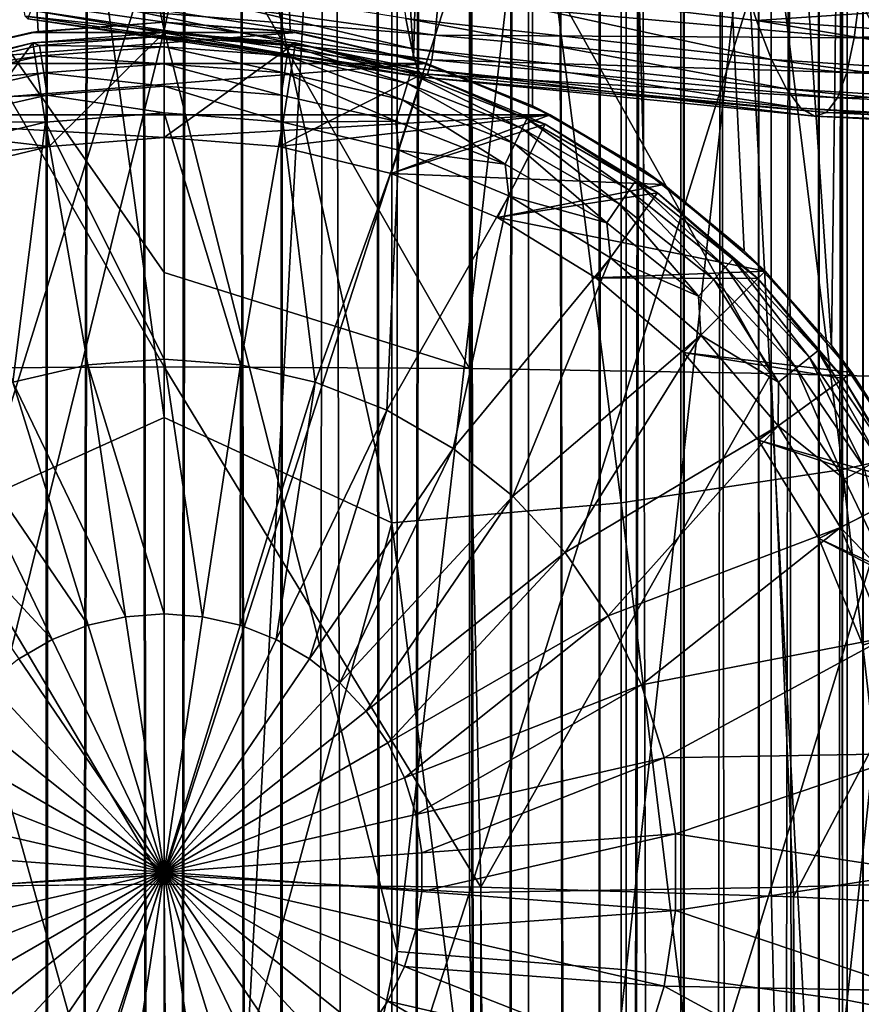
# Model space of a CAD drawing. Header units: metres. Extents: x -44 to 117, y -432 to 89.
# Tile 782 of 1056: x -0.69 to 3.32, y -118.13 to -113.44. Entities that reach past the tile are written whole.
import ezdxf

# ---------------------------------------------------------------- set-up
doc = ezdxf.new("R2010")
doc.units = ezdxf.units.M
doc.layers.add('solid_125568', color=7, linetype='CONTINUOUS')

msp = doc.modelspace()

# ---------------------------------------------------------------- linework, layer by layer
at = {"layer": 'solid_125568'}
for points in [[(2.474857, -15, 447.525116), (2.48031, -205, 447.530579), (2.063026, -205, 447.172638)], [(2.44949, -21, 447.5), (2.474857, -15, 447.525116), (2.063026, -205, 447.172638)], [(2.44949, -21, 452.5), (2.473318, -205, 452.47644), (2.474878, -15, 452.474854)], [(2.474878, -15, 452.474854), (2.473318, -205, 452.47644), (2.83059, -205, 452.058594)], [(2.474857, -15, 447.525116), (2.83155, -15, 447.942749), (2.48031, -205, 447.530579)], [(2.831564, -15, 452.057251), (2.474878, -15, 452.474854), (2.83059, -205, 452.058594)], [(2.83155, -15, 447.942749), (2.836399, -205, 447.949432), (2.48031, -205, 447.530579)], [(2.831564, -15, 452.057251), (2.83059, -205, 452.058594), (3.118023, -205, 451.589935)], [(2.83155, -15, 447.942749), (3.118521, -15, 448.411041), (2.836399, -205, 447.949432)], [(3.118528, -15, 451.588959), (2.831564, -15, 452.057251), (3.118023, -205, 451.589935)], [(3.118521, -15, 448.411041), (3.122506, -205, 448.418884), (2.836399, -205, 447.949432)], [(3.118528, -15, 451.588959), (3.118023, -205, 451.589935), (3.328528, -205, 451.082092)], [(3.118521, -15, 448.411041), (3.328702, -15, 448.918457), (3.122506, -205, 448.418884)], [(3.328704, -15, 451.081543), (3.118528, -15, 451.588959), (3.328528, -205, 451.082092)], [(3.328702, -15, 448.918457), (3.331574, -205, 448.927338), (3.122506, -205, 448.418884)], [(2.090868, -21.306822, 447.193176), (2.44949, -21, 447.5), (2.063026, -205, 447.172638)], [(2.44949, -21, 452.5), (2.090868, -21.30682, 452.806824), (2.473318, -205, 452.47644)], [(1.716967, -21.549931, 446.950073), (2.090868, -21.306822, 447.193176), (2.063026, -205, 447.172638)], [(2.090868, -21.30682, 452.806824), (1.716968, -21.549931, 453.049927), (2.055024, -205, 452.83316)], [(2.090868, -21.30682, 452.806824), (2.055024, -205, 452.83316), (2.473318, -205, 452.47644)], [(1.336233, -21.73488, 446.765106), (1.716967, -21.549931, 446.950073), (1.594842, -205, 446.884491)], [(1.716968, -21.549931, 453.049927), (1.336233, -21.73488, 453.234894), (1.586027, -205, 453.120026)], [(1.716968, -21.549931, 453.049927), (1.586027, -205, 453.120026), (2.055024, -205, 452.83316)], [(1.716967, -21.549931, 446.950073), (2.063026, -205, 447.172638), (1.594842, -205, 446.884491)], [(0.953611, -21.867588, 446.632416), (1.336233, -21.73488, 446.765106), (1.087309, -205, 446.673187)], [(1.336233, -21.73488, 453.234894), (0.953612, -21.867586, 453.367584), (1.077899, -205, 453.329895)], [(1.336233, -21.73488, 453.234894), (1.077899, -205, 453.329895), (1.586027, -205, 453.120026)], [(1.336233, -21.73488, 446.765106), (1.594842, -205, 446.884491), (1.087309, -205, 446.673187)], [(-0.953611, -21.867588, 453.367584), (-1.087309, -205, 453.326813), (-0.55295, -205, 453.456055)], [(-0.953612, -21.867586, 446.632416), (-0.571486, -21.95303, 446.546967), (-1.077899, -205, 446.670105)], [(-0.571478, -21.953032, 453.453033), (-0.953611, -21.867588, 453.367584), (-0.55295, -205, 453.456055)], [(0.953611, -21.867588, 446.632416), (1.087309, -205, 446.673187), (0.55295, -205, 446.543945)], [(0.571478, -21.953032, 446.546967), (0.953611, -21.867588, 446.632416), (0.55295, -205, 446.543945)], [(0.953612, -21.867586, 453.367584), (0.571486, -21.95303, 453.453033), (1.077899, -205, 453.329895)], [(-0.571486, -21.95303, 446.546967), (-0.543176, -205, 446.542419), (-1.077899, -205, 446.670105)], [(-0.571486, -21.95303, 446.546967), (-0.190366, -21.99482, 446.505188), (-0.543176, -205, 446.542419)], [(-0.190361, -21.99482, 453.494812), (-0.571478, -21.953032, 453.453033), (-0.55295, -205, 453.456055)], [(0.190361, -21.99482, 446.505188), (0.571478, -21.953032, 446.546967), (0.55295, -205, 446.543945)], [(0.571486, -21.95303, 453.453033), (0.190366, -21.99482, 453.494812), (0.543176, -205, 453.457581)], [(0.571486, -21.95303, 453.453033), (0.543176, -205, 453.457581), (1.077899, -205, 453.329895)], [(-0.190361, -21.99482, 453.494812), (-0.55295, -205, 453.456055), (-0.004948, -205, 453.5)], [(-0.190366, -21.99482, 446.505188), (0.004948, -205, 446.5), (-0.543176, -205, 446.542419)], [(-0.190366, -21.99482, 446.505188), (0.190361, -21.99482, 446.505188), (0.004948, -205, 446.5)], [(0.190366, -21.99482, 453.494812), (-0.190361, -21.99482, 453.494812), (-0.004948, -205, 453.5)], [(0.190366, -21.99482, 453.494812), (-0.004948, -205, 453.5), (0.543176, -205, 453.457581)], [(0.190361, -21.99482, 446.505188), (0.55295, -205, 446.543945), (0.004948, -205, 446.5)], [(-1.73565, -93.5, 323.597473), (-0.00001, -93.5, 323.5), (-1.735449, -125.699997, 323.597473)], [(0, -113.449997, 354.5), (0.00001, -93.5, 354.5), (-1.735635, -93.5, 354.402527)], [(-0.599663, -113.494644, 354.488403), (0, -113.449997, 354.5), (-1.735635, -93.5, 354.402527)], [(-1.188503, -113.628311, 354.454376), (-0.599663, -113.494644, 354.488403), (-1.735635, -93.5, 354.402527)], [(-0.00001, -93.5, 323.5), (0, -125.699997, 323.5), (-1.735449, -125.699997, 323.597473)], [(-0.00001, -93.5, 323.5), (1.735635, -93.5, 323.597473), (0, -125.699997, 323.5)], [(1.735635, -93.5, 323.597473), (1.735449, -125.699997, 323.597473), (0, -125.699997, 323.5)], [(0.599728, -113.494652, 354.488403), (0.00001, -93.5, 354.5), (0, -113.449997, 354.5)], [(1.188394, -113.628281, 354.454376), (1.73565, -93.5, 354.402527), (0.00001, -93.5, 354.5)], [(0.599728, -113.494652, 354.488403), (1.188394, -113.628281, 354.454376), (0.00001, -93.5, 354.5)], [(1.188394, -113.628281, 354.454376), (1.754914, -113.849968, 354.40033), (1.73565, -93.5, 354.402527)], [(1.735635, -93.5, 323.597473), (3.449075, -125.699997, 323.888611), (1.735449, -125.699997, 323.597473)], [(1.735635, -93.5, 323.597473), (3.449154, -93.5, 323.888641), (3.449075, -125.699997, 323.888611)], [(3.179105, -114.99086, 354.170471), (3.449166, -93.5, 354.111359), (1.73565, -93.5, 354.402527)], [(2.76367, -114.53949, 354.251617), (3.179105, -114.99086, 354.170471), (1.73565, -93.5, 354.402527)], [(2.285391, -114.156425, 354.330597), (2.76367, -114.53949, 354.251617), (1.73565, -93.5, 354.402527)], [(1.754914, -113.849968, 354.40033), (2.285391, -114.156425, 354.330597), (1.73565, -93.5, 354.402527)], [(3.179105, -114.99086, 354.170471), (3.519696, -115.496445, 354.095093), (3.449166, -93.5, 354.111359)], [(0, -113.489517, 935.705505), (0, -104.173119, 931.174133), (-1.085199, -108.275742, 933.162781)], [(1.109473, -108.277153, 933.159973), (0, -104.173119, 931.174133), (0, -113.489517, 935.705505)], [(4.231679, -106.697357, 914.523743), (4.231679, -115.361511, 919.037476), (3.232239, -106.938644, 914.097595)], [(3.232239, -106.938644, 914.097595), (3.232239, -115.581085, 918.599731), (2.177384, -107.113541, 913.788757)], [(4.231679, -115.361511, 919.037476), (3.232239, -115.581085, 918.599731), (3.232239, -106.938644, 914.097595)], [(2.177384, -107.113541, 913.788757), (2.177384, -115.740242, 918.282471), (1.085199, -107.218994, 913.602478)], [(3.232239, -115.581085, 918.599731), (2.177384, -115.740242, 918.282471), (2.177384, -107.113541, 913.788757)], [(0, -115.33358, 917.766846), (-1.109473, -115.834793, 918.093933), (-1.109473, -107.217445, 913.605225)], [(0, -110.91713, 915.518433), (0, -115.33358, 917.766846), (-1.109473, -107.217445, 913.605225)], [(1.085199, -107.218994, 913.602478), (1.085199, -115.836205, 918.091125), (0, -110.91713, 915.518433)], [(2.177384, -115.740242, 918.282471), (1.085199, -115.836205, 918.091125), (1.085199, -107.218994, 913.602478)], [(0, -113.489517, 935.705505), (-1.085199, -108.275742, 933.162781), (-1.085199, -117.876236, 937.569641)], [(1.109473, -108.277153, 933.159973), (0, -113.489517, 935.705505), (1.109473, -117.877502, 937.566772)], [(1.109473, -108.277153, 933.159973), (1.109473, -117.877502, 937.566772), (2.201037, -108.374542, 932.96582)], [(1.109473, -117.877502, 937.566772), (2.201037, -117.965019, 937.367981), (2.201037, -108.374542, 932.96582)], [(2.201037, -108.374542, 932.96582), (2.201037, -117.965019, 937.367981), (3.254865, -108.535057, 932.645813)], [(2.201037, -117.965019, 937.367981), (3.254865, -118.109253, 937.040344), (3.254865, -108.535057, 932.645813)], [(3.254865, -108.535057, 932.645813), (3.254865, -118.109253, 937.040344), (4.252891, -108.75592, 932.205505)], [(3.254865, -118.109253, 937.040344), (4.252891, -118.307716, 936.589478), (4.252891, -108.75592, 932.205505)], [(1.085199, -115.836205, 918.091125), (0, -115.33358, 917.766846), (0, -110.91713, 915.518433)], [(-1.455538, -112.557358, 207.423096), (0, -114.64254, 207.609299), (0, -112.555939, 207.504837)], [(-1.455538, -112.557358, 207.423096), (0, -115.092331, 207.649765), (0, -114.64254, 207.609299)], [(-1.455538, -115.100235, 207.568405), (0, -115.092331, 207.649765), (-1.455538, -112.557358, 207.423096)], [(1.455538, -115.100235, 207.568405), (1.455538, -112.557358, 207.423096), (0, -112.555939, 207.504837)], [(0, -114.64254, 207.609299), (1.455538, -115.100235, 207.568405), (0, -112.555939, 207.504837)], [(2.892772, -115.123833, 207.325348), (2.892772, -112.5616, 207.17894), (1.455538, -112.557358, 207.423096)], [(1.455538, -115.100235, 207.568405), (2.892772, -115.123833, 207.325348), (1.455538, -112.557358, 207.423096)], [(4.293628, -115.162827, 206.92366), (4.293628, -112.568611, 206.775421), (2.892772, -112.5616, 207.17894)], [(2.892772, -115.123833, 207.325348), (4.293628, -115.162827, 206.92366), (2.892772, -112.5616, 207.17894)], [(-1.455538, -117.596954, 181.852814), (0, -112.920227, 181.507294), (0, -117.513252, 181.762634)], [(-1.455538, -117.596954, 181.852814), (-1.455538, -113.006218, 181.590485), (0, -112.920227, 181.507294)], [(0, -117.513252, 181.762634), (0, -112.920227, 181.507294), (1.455538, -113.006218, 181.590485)], [(1.455538, -117.596954, 181.852814), (1.455538, -113.006218, 181.590485), (2.892772, -113.001976, 181.834641)], [(2.892772, -117.573357, 182.095856), (1.455538, -117.596954, 181.852814), (2.892772, -113.001976, 181.834641)], [(2.892772, -117.573357, 182.095856), (2.892772, -113.001976, 181.834641), (4.293628, -112.994965, 182.238159)], [(4.293628, -117.534355, 182.497559), (2.892772, -117.573357, 182.095856), (4.293628, -112.994965, 182.238159)], [(1.455538, -117.596954, 181.852814), (0, -117.513252, 181.762634), (1.455538, -113.006218, 181.590485)], [(-0.619985, -113.297409, 910.542297), (1.179396, -113.576424, 910.721313), (-0.604445, -113.15271, 910.926758)], [(1.179396, -113.576424, 910.721313), (1.151431, -113.432732, 911.105408), (-0.604445, -113.15271, 910.926758)], [(-0.683439, -113.238571, 908.647644), (1.291884, -113.512802, 908.829041), (-0.673622, -113.35527, 908.996155)], [(1.305796, -113.349129, 908.511108), (1.291884, -113.512802, 908.829041), (-0.683439, -113.238571, 908.647644)], [(1.12253, -113.243935, 911.471252), (2.82162, -113.442116, 911.810486), (2.749316, -113.215294, 912.14502)], [(2.82162, -113.442116, 911.810486), (4.373792, -113.337265, 912.635742), (2.749316, -113.215294, 912.14502)], [(2.894222, -113.627769, 911.449097), (2.82162, -113.442116, 911.810486), (1.12253, -113.243935, 911.471252)], [(1.151431, -113.432732, 911.105408), (2.894222, -113.627769, 911.449097), (1.12253, -113.243935, 911.471252)], [(-0.635249, -113.392998, 910.148438), (1.206083, -113.671005, 910.32782), (-0.619985, -113.297409, 910.542297)], [(1.206083, -113.671005, 910.32782), (1.179396, -113.576424, 910.721313), (-0.619985, -113.297409, 910.542297)], [(3.314726, -113.316612, 908.60144), (3.288194, -113.524529, 908.880127), (1.305796, -113.349129, 908.511108)], [(3.314726, -113.316612, 908.60144), (5.275364, -113.392891, 909.159851), (3.288194, -113.524529, 908.880127)], [(-0.673622, -113.35527, 908.996155), (1.274631, -113.630356, 909.176941), (-0.662278, -113.422112, 909.367371)], [(1.291884, -113.512802, 908.829041), (1.274631, -113.630356, 909.176941), (-0.673622, -113.35527, 908.996155)], [(1.305796, -113.349129, 908.511108), (3.288194, -113.524529, 908.880127), (1.291884, -113.512802, 908.829041)], [(2.82162, -113.442116, 911.810486), (4.488462, -113.559013, 912.309753), (4.373792, -113.337265, 912.635742)], [(-0.662278, -113.422112, 909.367371), (1.254262, -113.698128, 909.547607), (-0.649476, -113.435478, 909.753967)], [(1.274631, -113.630356, 909.176941), (1.254262, -113.698128, 909.547607), (-0.662278, -113.422112, 909.367371)], [(-0.649476, -113.435478, 909.753967), (1.231223, -113.712479, 909.933716), (-0.635249, -113.392998, 910.148438)], [(1.231223, -113.712479, 909.933716), (1.206083, -113.671005, 910.32782), (-0.635249, -113.392998, 910.148438)], [(5.275364, -113.392891, 909.159851), (5.233013, -113.603722, 909.435303), (3.288194, -113.524529, 908.880127)], [(1.254262, -113.698128, 909.547607), (1.231223, -113.712479, 909.933716), (-0.649476, -113.435478, 909.753967)], [(0, -113.449997, 351), (-0.599663, -113.494644, 354.488403), (-0.633702, -113.499886, 351)], [(0.633689, -113.499886, 351), (0, -113.449997, 351), (-0.633702, -113.499886, 351)], [(0, -113.449997, 351), (0, -113.449997, 354.5), (-0.599663, -113.494644, 354.488403)], [(0.633689, -113.499886, 351), (0.599728, -113.494652, 354.488403), (0, -113.449997, 354.5)], [(0.633689, -113.499886, 351), (0, -113.449997, 354.5), (0, -113.449997, 351)], [(2.965374, -113.768295, 911.069397), (2.894222, -113.627769, 911.449097), (1.151431, -113.432732, 911.105408)], [(1.179396, -113.576424, 910.721313), (2.965374, -113.768295, 911.069397), (1.151431, -113.432732, 911.105408)], [(4.603936, -113.739441, 911.95697), (4.488462, -113.559013, 912.309753), (2.82162, -113.442116, 911.810486)], [(2.894222, -113.627769, 911.449097), (4.603936, -113.739441, 911.95697), (2.82162, -113.442116, 911.810486)], [(-0.633702, -113.499886, 351), (-1.188503, -113.628311, 354.454376), (-1.251609, -113.648254, 351)], [(0.633689, -113.499886, 351), (-0.633702, -113.499886, 351), (-1.251609, -113.648254, 351)], [(1.251593, -113.648247, 351), (0.633689, -113.499886, 351), (-1.251609, -113.648254, 351)], [(-0.633702, -113.499886, 351), (-0.599663, -113.494644, 354.488403), (-1.188503, -113.628311, 354.454376)], [(0, -123.019501, 939.768555), (0, -113.489517, 935.705505), (-1.085199, -117.876236, 937.569641)], [(-0.625858, -113.549263, 353.5), (0, -113.5, 353.5), (-0.547622, -114.043106, 353)], [(0, -113.5, 393), (0, -113.5, 353.5), (-0.625858, -113.549263, 353.5)], [(-0.625738, -113.549248, 393), (0, -113.5, 393), (-0.625858, -113.549263, 353.5)], [(-0.625738, -113.549248, 393), (0, -113.517113, 393.142273), (0, -113.5, 393)], [(-0.593618, -113.5616, 393.142273), (0, -113.517113, 393.142273), (-0.625738, -113.549248, 393)], [(-0.593618, -113.5616, 393.142273), (0, -113.567749, 393.276947), (0, -113.517113, 393.142273)], [(0, -113.5, 353.5), (0, -114, 353), (-0.547622, -114.043106, 353)], [(1.109473, -117.877502, 937.566772), (0, -113.489517, 935.705505), (0, -123.019501, 939.768555)], [(0.625858, -113.549263, 353.5), (0, -114, 353), (0, -113.5, 353.5)], [(0.625738, -113.549248, 393), (0.625858, -113.549263, 353.5), (0, -113.5, 353.5)], [(0.625738, -113.549248, 393), (0, -113.5, 353.5), (0, -113.5, 393)], [(0.593618, -113.5616, 393.142273), (0.625738, -113.549248, 393), (0, -113.5, 393)], [(0, -113.517113, 393.142273), (0.593618, -113.5616, 393.142273), (0, -113.5, 393)], [(0.586072, -113.611671, 393.276947), (0.593618, -113.5616, 393.142273), (0, -113.517113, 393.142273)], [(0.586072, -113.611671, 393.276947), (0, -113.517113, 393.142273), (0, -113.567749, 393.276947)], [(0.633689, -113.499886, 351), (1.188394, -113.628281, 354.454376), (0.599728, -113.494652, 354.488403)], [(1.251593, -113.648247, 351), (1.188394, -113.628281, 354.454376), (0.633689, -113.499886, 351)], [(1.291884, -113.512802, 908.829041), (3.252527, -113.690361, 909.195618), (1.274631, -113.630356, 909.176941)], [(3.288194, -113.524529, 908.880127), (3.252527, -113.690361, 909.195618), (1.291884, -113.512802, 908.829041)], [(-1.23613, -113.695793, 353.5), (-0.625858, -113.549263, 353.5), (-1.081612, -114.171318, 353)], [(-1.236068, -113.69577, 393), (-0.625858, -113.549263, 353.5), (-1.23613, -113.695793, 353.5)], [(-0.625738, -113.549248, 393), (-0.625858, -113.549263, 353.5), (-1.236068, -113.69577, 393)], [(-1.173976, -113.694061, 393.142273), (-0.625738, -113.549248, 393), (-1.236068, -113.69577, 393)], [(-1.173976, -113.694061, 393.142273), (-0.593618, -113.5616, 393.142273), (-0.625738, -113.549248, 393)], [(-0.586072, -113.611671, 393.276947), (-0.593618, -113.5616, 393.142273), (-1.173976, -113.694061, 393.142273)], [(-0.625858, -113.549263, 353.5), (-0.547622, -114.043106, 353), (-1.081612, -114.171318, 353)], [(-0.586072, -113.611671, 393.276947), (0, -113.567749, 393.276947), (-0.593618, -113.5616, 393.142273)], [(-0.586072, -113.611671, 393.276947), (0, -113.648987, 393.395721), (0, -113.567749, 393.276947)], [(0.625858, -113.549263, 353.5), (0.547622, -114.043106, 353), (0, -114, 353)], [(0, -113.567749, 393.276947), (0, -113.648987, 393.395721), (0.573963, -113.692001, 393.395721)], [(0.586072, -113.611671, 393.276947), (0, -113.567749, 393.276947), (0.573963, -113.692001, 393.395721)], [(0.625858, -113.549263, 353.5), (1.23613, -113.695793, 353.5), (0.547622, -114.043106, 353)], [(1.159052, -113.742447, 393.276947), (0.593618, -113.5616, 393.142273), (0.586072, -113.611671, 393.276947)], [(0.593618, -113.5616, 393.142273), (1.173976, -113.694061, 393.142273), (0.625738, -113.549248, 393)], [(1.159052, -113.742447, 393.276947), (1.173976, -113.694061, 393.142273), (0.593618, -113.5616, 393.142273)], [(0.625738, -113.549248, 393), (1.236068, -113.69577, 393), (0.625858, -113.549263, 353.5)], [(1.173976, -113.694061, 393.142273), (1.236068, -113.69577, 393), (0.625738, -113.549248, 393)], [(1.236068, -113.69577, 393), (1.23613, -113.695793, 353.5), (0.625858, -113.549263, 353.5)], [(3.288194, -113.524529, 908.880127), (5.233013, -113.603722, 909.435303), (3.252527, -113.690361, 909.195618)], [(-0.586072, -113.611671, 393.276947), (-1.173976, -113.694061, 393.142273), (-1.159052, -113.742447, 393.276947)], [(-0.586072, -113.611671, 393.276947), (-1.159052, -113.742447, 393.276947), (-0.573963, -113.692001, 393.395721)], [(-0.586072, -113.611671, 393.276947), (-0.573963, -113.692001, 393.395721), (0, -113.648987, 393.395721)], [(0.586072, -113.611671, 393.276947), (0.573963, -113.692001, 393.395721), (1.135106, -113.820076, 393.395721)], [(1.159052, -113.742447, 393.276947), (0.586072, -113.611671, 393.276947), (1.135106, -113.820076, 393.395721)], [(3.033709, -113.859741, 910.680176), (2.965374, -113.768295, 911.069397), (1.179396, -113.576424, 910.721313)], [(1.206083, -113.671005, 910.32782), (3.033709, -113.859741, 910.680176), (1.179396, -113.576424, 910.721313)], [(5.233013, -113.603722, 909.435303), (5.175999, -113.773064, 909.746399), (3.252527, -113.690361, 909.195618)], [(1.251593, -113.648247, 351), (-1.251609, -113.648254, 351), (-1.838642, -113.891418, 351)], [(1.838621, -113.891403, 351), (1.251593, -113.648247, 351), (-1.838642, -113.891418, 351)], [(-0.573963, -113.692001, 393.395721), (0, -113.756165, 393.491699), (0, -113.648987, 393.395721)], [(0, -113.648987, 393.395721), (0, -113.756165, 393.491699), (0.55799, -113.797981, 393.491699)], [(0.573963, -113.692001, 393.395721), (0, -113.648987, 393.395721), (0.55799, -113.797981, 393.491699)], [(1.251593, -113.648247, 351), (1.754914, -113.849968, 354.40033), (1.188394, -113.628281, 354.454376)], [(1.838621, -113.891403, 351), (1.754914, -113.849968, 354.40033), (1.251593, -113.648247, 351)], [(1.274631, -113.630356, 909.176941), (3.208399, -113.810379, 909.540588), (1.254262, -113.698128, 909.547607)], [(3.252527, -113.690361, 909.195618), (3.208399, -113.810379, 909.540588), (1.274631, -113.630356, 909.176941)], [(4.717463, -113.87468, 911.585754), (4.603936, -113.739441, 911.95697), (2.894222, -113.627769, 911.449097)], [(2.965374, -113.768295, 911.069397), (4.717463, -113.87468, 911.585754), (2.894222, -113.627769, 911.449097)], [(-1.159052, -113.742447, 393.276947), (-1.135106, -113.820076, 393.395721), (-0.573963, -113.692001, 393.395721)], [(-0.573963, -113.692001, 393.395721), (-1.135106, -113.820076, 393.395721), (-0.55799, -113.797981, 393.491699)], [(-0.573963, -113.692001, 393.395721), (-0.55799, -113.797981, 393.491699), (0, -113.756165, 393.491699)], [(1.23613, -113.695793, 353.5), (1.081612, -114.171318, 353), (0.547622, -114.043106, 353)], [(0.573963, -113.692001, 393.395721), (0.55799, -113.797981, 393.491699), (1.103515, -113.922493, 393.491699)], [(1.135106, -113.820076, 393.395721), (0.573963, -113.692001, 393.395721), (1.103515, -113.922493, 393.491699)], [(1.23613, -113.695793, 353.5), (1.815913, -113.935951, 353.5), (1.081612, -114.171318, 353)], [(1.70614, -113.957161, 393.276947), (1.173976, -113.694061, 393.142273), (1.159052, -113.742447, 393.276947)], [(1.173976, -113.694061, 393.142273), (1.728109, -113.911545, 393.142273), (1.236068, -113.69577, 393)], [(1.70614, -113.957161, 393.276947), (1.728109, -113.911545, 393.142273), (1.173976, -113.694061, 393.142273)], [(3.097931, -113.898148, 910.290222), (3.033709, -113.859741, 910.680176), (1.206083, -113.671005, 910.32782)], [(1.231223, -113.712479, 909.933716), (3.097931, -113.898148, 910.290222), (1.206083, -113.671005, 910.32782)], [(1.254262, -113.698128, 909.547607), (3.156548, -113.880867, 909.907898), (1.231223, -113.712479, 909.933716)], [(1.236068, -113.69577, 393), (1.815962, -113.935974, 393), (1.23613, -113.695793, 353.5)], [(1.728109, -113.911545, 393.142273), (1.815962, -113.935974, 393), (1.236068, -113.69577, 393)], [(1.815962, -113.935974, 393), (1.815913, -113.935951, 353.5), (1.23613, -113.695793, 353.5)], [(3.208399, -113.810379, 909.540588), (3.156548, -113.880867, 909.907898), (1.254262, -113.698128, 909.547607)], [(3.252527, -113.690361, 909.195618), (5.175999, -113.773064, 909.746399), (3.208399, -113.810379, 909.540588)], [(1.159052, -113.742447, 393.276947), (1.135106, -113.820076, 393.395721), (1.670891, -114.030357, 393.395721)], [(1.70614, -113.957161, 393.276947), (1.159052, -113.742447, 393.276947), (1.670891, -114.030357, 393.395721)], [(3.156548, -113.880867, 909.907898), (3.097931, -113.898148, 910.290222), (1.231223, -113.712479, 909.933716)], [(-1.135106, -113.820076, 393.395721), (-1.103515, -113.922493, 393.491699), (-0.55799, -113.797981, 393.491699)], [(-0.55799, -113.797981, 393.491699), (-1.103515, -113.922493, 393.491699), (-0.565827, -113.927513, 393.559387)], [(-0.55799, -113.797981, 393.491699), (-0.565827, -113.927513, 393.559387), (0, -113.88298, 393.559387)], [(-0.55799, -113.797981, 393.491699), (0, -113.88298, 393.559387), (0, -113.756165, 393.491699)], [(0, -113.756165, 393.491699), (0, -113.88298, 393.559387), (0.565827, -113.927513, 393.559387)], [(0.55799, -113.797981, 393.491699), (0, -113.756165, 393.491699), (0.565827, -113.927513, 393.559387)], [(1.103515, -113.922493, 393.491699), (0.55799, -113.797981, 393.491699), (0.565827, -113.927513, 393.559387)], [(4.826665, -113.960892, 911.204712), (4.717463, -113.87468, 911.585754), (2.965374, -113.768295, 911.069397)], [(3.033709, -113.859741, 910.680176), (4.826665, -113.960892, 911.204712), (2.965374, -113.768295, 911.069397)], [(5.175999, -113.773064, 909.746399), (5.105501, -113.897118, 910.08606), (3.208399, -113.810379, 909.540588)], [(1.135106, -113.820076, 393.395721), (1.103515, -113.922493, 393.491699), (1.624389, -114.126923, 393.491699)], [(1.670891, -114.030357, 393.395721), (1.135106, -113.820076, 393.395721), (1.624389, -114.126923, 393.491699)], [(3.208399, -113.810379, 909.540588), (5.105501, -113.897118, 910.08606), (3.156548, -113.880867, 909.907898)], [(-0.54753, -114.043091, 351), (-1.838642, -113.891418, 351), (-2.380491, -114.22345, 351)], [(0, -114, 351), (1.838621, -113.891403, 351), (-1.838642, -113.891418, 351)], [(-0.54753, -114.043091, 351), (0, -114, 351), (-1.838642, -113.891418, 351)], [(0, -115.056473, 393.933289), (0, -113.88298, 393.559387), (-0.565827, -113.927513, 393.559387)], [(0.364189, -115.083763, 393.933289), (0.565827, -113.927513, 393.559387), (0, -113.88298, 393.559387)], [(0.364189, -115.083763, 393.933289), (0, -113.88298, 393.559387), (0, -115.056473, 393.933289)], [(0, -114, 351), (0.54753, -114.043091, 351), (1.838621, -113.891403, 351)], [(0.54753, -114.043091, 351), (1.081564, -114.171303, 351), (1.838621, -113.891403, 351)], [(1.081564, -114.171303, 351), (2.380458, -114.223427, 351), (1.838621, -113.891403, 351)], [(1.838621, -113.891403, 351), (2.285391, -114.156425, 354.330597), (1.754914, -113.849968, 354.40033)], [(2.380458, -114.223427, 351), (2.285391, -114.156425, 354.330597), (1.838621, -113.891403, 351)], [(4.929235, -113.994209, 910.822388), (4.826665, -113.960892, 911.204712), (3.033709, -113.859741, 910.680176)], [(3.097931, -113.898148, 910.290222), (4.929235, -113.994209, 910.822388), (3.033709, -113.859741, 910.680176)], [(3.156548, -113.880867, 909.907898), (5.02276, -113.972099, 910.447083), (3.097931, -113.898148, 910.290222)], [(5.105501, -113.897118, 910.08606), (5.02276, -113.972099, 910.447083), (3.156548, -113.880867, 909.907898)], [(-1.103515, -113.922493, 393.491699), (-1.117721, -114.060005, 393.559387), (-0.565827, -113.927513, 393.559387)], [(-0.720242, -115.165031, 393.933289), (-0.565827, -113.927513, 393.559387), (-1.117721, -114.060005, 393.559387)], [(-0.364189, -115.083763, 393.933289), (-0.565827, -113.927513, 393.559387), (-0.720242, -115.165031, 393.933289)], [(0, -115.056473, 393.933289), (-0.565827, -113.927513, 393.559387), (-0.364189, -115.083763, 393.933289)], [(0.720242, -115.165031, 393.933289), (0.565827, -113.927513, 393.559387), (0.364189, -115.083763, 393.933289)], [(1.103515, -113.922493, 393.491699), (0.565827, -113.927513, 393.559387), (1.117721, -114.060005, 393.559387)], [(0.720242, -115.165031, 393.933289), (1.117721, -114.060005, 393.559387), (0.565827, -113.927513, 393.559387)], [(1.815913, -113.935951, 353.5), (1.588917, -114.381454, 353), (1.081612, -114.171318, 353)], [(1.624389, -114.126923, 393.491699), (1.103515, -113.922493, 393.491699), (1.117721, -114.060005, 393.559387)], [(1.815913, -113.935951, 353.5), (2.351062, -114.263878, 353.5), (1.588917, -114.381454, 353)], [(2.215117, -114.251022, 393.276947), (1.728109, -113.911545, 393.142273), (1.70614, -113.957161, 393.276947)], [(1.728109, -113.911545, 393.142273), (2.243639, -114.209183, 393.142273), (1.815962, -113.935974, 393)], [(2.215117, -114.251022, 393.276947), (2.243639, -114.209183, 393.142273), (1.728109, -113.911545, 393.142273)], [(1.815962, -113.935974, 393), (2.351062, -114.263878, 353.5), (1.815913, -113.935951, 353.5)], [(1.815962, -113.935974, 393), (2.351141, -114.263931, 393), (2.351062, -114.263878, 353.5)], [(2.243639, -114.209183, 393.142273), (2.351141, -114.263931, 393), (1.815962, -113.935974, 393)], [(5.02276, -113.972099, 910.447083), (4.929235, -113.994209, 910.822388), (3.097931, -113.898148, 910.290222)], [(1.70614, -113.957161, 393.276947), (1.670891, -114.030357, 393.395721), (2.169352, -114.318146, 393.395721)], [(2.215117, -114.251022, 393.276947), (1.70614, -113.957161, 393.276947), (2.169352, -114.318146, 393.395721)], [(0, -114, 353), (-0.54753, -114.043091, 351), (-0.547622, -114.043106, 353)], [(0, -114, 353), (0, -114, 351), (-0.54753, -114.043091, 351)], [(0.547622, -114.043106, 353), (0.54753, -114.043091, 351), (0, -114, 351)], [(0.547622, -114.043106, 353), (0, -114, 351), (0, -114, 353)], [(1.670891, -114.030357, 393.395721), (1.624389, -114.126923, 393.491699), (2.108978, -114.4067, 393.491699)], [(2.169352, -114.318146, 393.395721), (1.670891, -114.030357, 393.395721), (2.108978, -114.4067, 393.491699)], [(-1.081564, -114.171303, 351), (-0.54753, -114.043091, 351), (-2.380491, -114.22345, 351)], [(-0.547622, -114.043106, 353), (-1.081564, -114.171303, 351), (-1.081612, -114.171318, 353)], [(-0.547622, -114.043106, 353), (-0.54753, -114.043091, 351), (-1.081564, -114.171303, 351)], [(0.547622, -114.043106, 353), (1.081564, -114.171303, 351), (0.54753, -114.043091, 351)], [(1.081612, -114.171318, 353), (1.081564, -114.171303, 351), (0.547622, -114.043106, 353)], [(1.060206, -115.298462, 393.933289), (1.117721, -114.060005, 393.559387), (0.720242, -115.165031, 393.933289)], [(1.060206, -115.298462, 393.933289), (1.642093, -114.277214, 393.559387), (1.117721, -114.060005, 393.559387)], [(1.624389, -114.126923, 393.491699), (1.117721, -114.060005, 393.559387), (1.642093, -114.277214, 393.559387)], [(2.108978, -114.4067, 393.491699), (1.624389, -114.126923, 393.491699), (1.642093, -114.277214, 393.559387)], [(1.081564, -114.171303, 351), (1.588962, -114.381477, 351), (2.380458, -114.223427, 351)], [(1.588917, -114.381454, 353), (1.588962, -114.381477, 351), (1.081564, -114.171303, 351)], [(1.588917, -114.381454, 353), (1.081564, -114.171303, 351), (1.081612, -114.171318, 353)], [(2.380458, -114.223427, 351), (2.76367, -114.53949, 354.251617), (2.285391, -114.156425, 354.330597)], [(1.588962, -114.381477, 351), (2.863776, -114.636208, 351), (2.380458, -114.223427, 351)], [(2.674611, -114.617455, 393.276947), (2.243639, -114.209183, 393.142273), (2.215117, -114.251022, 393.276947)], [(2.243639, -114.209183, 393.142273), (2.70905, -114.580338, 393.142273), (2.351141, -114.263931, 393)], [(2.674611, -114.617455, 393.276947), (2.70905, -114.580338, 393.142273), (2.243639, -114.209183, 393.142273)], [(2.863776, -114.636208, 351), (2.76367, -114.53949, 354.251617), (2.380458, -114.223427, 351)], [(2.351062, -114.263878, 353.5), (2.057166, -114.668381, 353), (1.588917, -114.381454, 353)], [(2.351062, -114.263878, 353.5), (2.828427, -114.67157, 353.5), (2.057166, -114.668381, 353)], [(2.215117, -114.251022, 393.276947), (2.169352, -114.318146, 393.395721), (2.619353, -114.67701, 393.395721)], [(2.674611, -114.617455, 393.276947), (2.215117, -114.251022, 393.276947), (2.619353, -114.67701, 393.395721)], [(2.828427, -114.67157, 393), (2.828427, -114.67157, 353.5), (2.351062, -114.263878, 353.5)], [(2.351141, -114.263931, 393), (2.828427, -114.67157, 393), (2.351062, -114.263878, 353.5)], [(2.70905, -114.580338, 393.142273), (2.828427, -114.67157, 393), (2.351141, -114.263931, 393)], [(1.376487, -115.481064, 393.933289), (1.642093, -114.277214, 393.559387), (1.060206, -115.298462, 393.933289)], [(1.376487, -115.481064, 393.933289), (2.126032, -114.573769, 393.559387), (1.642093, -114.277214, 393.559387)], [(2.108978, -114.4067, 393.491699), (1.642093, -114.277214, 393.559387), (2.126032, -114.573769, 393.559387)], [(2.169352, -114.318146, 393.395721), (2.108978, -114.4067, 393.491699), (2.546455, -114.755577, 393.491699)], [(2.619353, -114.67701, 393.395721), (2.169352, -114.318146, 393.395721), (2.546455, -114.755577, 393.491699)], [(2.057166, -114.668381, 353), (1.588962, -114.381477, 351), (1.588917, -114.381454, 353)], [(1.588962, -114.381477, 351), (2.05724, -114.668434, 351), (2.863776, -114.636208, 351)], [(2.057166, -114.668381, 353), (2.05724, -114.668434, 351), (1.588962, -114.381477, 351)], [(2.546455, -114.755577, 393.491699), (2.108978, -114.4067, 393.491699), (2.126032, -114.573769, 393.559387)], [(2.863776, -114.636208, 351), (3.179105, -114.99086, 354.170471), (2.76367, -114.53949, 354.251617)], [(1.66202, -115.708771, 393.933289), (2.126032, -114.573769, 393.559387), (1.376487, -115.481064, 393.933289)], [(1.66202, -115.708771, 393.933289), (2.55762, -114.942383, 393.559387), (2.126032, -114.573769, 393.559387)], [(2.546455, -114.755577, 393.491699), (2.126032, -114.573769, 393.559387), (2.55762, -114.942383, 393.559387)], [(3.074358, -115.048279, 393.276947), (2.70905, -114.580338, 393.142273), (2.674611, -114.617455, 393.276947)], [(2.70905, -114.580338, 393.142273), (3.113945, -115.016708, 393.142273), (2.828427, -114.67157, 393)], [(3.074358, -115.048279, 393.276947), (3.113945, -115.016708, 393.142273), (2.70905, -114.580338, 393.142273)], [(0, -114.64254, 207.609299), (0, -115.092331, 207.649765), (1.455538, -115.100235, 207.568405)], [(2.05724, -114.668434, 351), (2.474874, -115.025124, 351), (2.863776, -114.636208, 351)], [(2.474874, -115.025124, 351), (3.276569, -115.119537, 351), (2.863776, -114.636208, 351)], [(2.674611, -114.617455, 393.276947), (2.619353, -114.67701, 393.395721), (3.010842, -115.09893, 393.395721)], [(3.074358, -115.048279, 393.276947), (2.674611, -114.617455, 393.276947), (3.010842, -115.09893, 393.395721)], [(3.276569, -115.119537, 351), (3.179105, -114.99086, 354.170471), (2.863776, -114.636208, 351)], [(2.474874, -115.025124, 353), (2.05724, -114.668434, 351), (2.057166, -114.668381, 353)], [(2.828427, -114.67157, 353.5), (2.474874, -115.025124, 353), (2.057166, -114.668381, 353)], [(2.474874, -115.025124, 353), (2.474874, -115.025124, 351), (2.05724, -114.668434, 351)], [(2.828427, -114.67157, 353.5), (3.236125, -115.148941, 353.5), (2.474874, -115.025124, 353)], [(2.619353, -114.67701, 393.395721), (2.546455, -114.755577, 393.491699), (2.927048, -115.165756, 393.491699)], [(3.010842, -115.09893, 393.395721), (2.619353, -114.67701, 393.395721), (2.927048, -115.165756, 393.491699)], [(3.236068, -115.148857, 393), (3.236125, -115.148941, 353.5), (2.828427, -114.67157, 353.5)], [(2.828427, -114.67157, 393), (3.236068, -115.148857, 393), (2.828427, -114.67157, 353.5)], [(3.113945, -115.016708, 393.142273), (3.236068, -115.148857, 393), (2.828427, -114.67157, 393)], [(2.927048, -115.165756, 393.491699), (2.546455, -114.755577, 393.491699), (2.55762, -114.942383, 393.559387)], [(1.910426, -115.976486, 393.933289), (2.55762, -114.942383, 393.559387), (1.66202, -115.708771, 393.933289)], [(1.910426, -115.976486, 393.933289), (2.926232, -115.37397, 393.559387), (2.55762, -114.942383, 393.559387)], [(2.927048, -115.165756, 393.491699), (2.55762, -114.942383, 393.559387), (2.926232, -115.37397, 393.559387)], [(3.40543, -115.533875, 393.276947), (3.113945, -115.016708, 393.142273), (3.074358, -115.048279, 393.276947)], [(3.113945, -115.016708, 393.142273), (3.44928, -115.50856, 393.142273), (3.236068, -115.148857, 393)], [(3.40543, -115.533875, 393.276947), (3.44928, -115.50856, 393.142273), (3.113945, -115.016708, 393.142273)], [(3.276569, -115.119537, 351), (3.519696, -115.496445, 354.095093), (3.179105, -114.99086, 354.170471)], [(0, -115.056473, 393.933289), (-0.364189, -115.083763, 393.933289), (0, -116.269485, 394.160431)], [(0.183399, -116.283226, 394.160431), (0, -115.056473, 393.933289), (0, -116.269485, 394.160431)], [(0.364189, -115.083763, 393.933289), (0, -115.056473, 393.933289), (0.183399, -116.283226, 394.160431)], [(2.474874, -115.025124, 351), (2.831565, -115.442757, 351), (3.276569, -115.119537, 351)], [(2.83162, -115.442833, 353), (2.831565, -115.442757, 351), (2.474874, -115.025124, 351)], [(2.83162, -115.442833, 353), (2.474874, -115.025124, 351), (2.474874, -115.025124, 353)], [(3.236125, -115.148941, 353.5), (2.83162, -115.442833, 353), (2.474874, -115.025124, 353)], [(3.074358, -115.048279, 393.276947), (3.010842, -115.09893, 393.395721), (3.335074, -115.574493, 393.395721)], [(3.40543, -115.533875, 393.276947), (3.074358, -115.048279, 393.276947), (3.335074, -115.574493, 393.395721)], [(-1.509208, -117.572006, 207.899582), (0, -117.55674, 207.986145), (-1.455538, -115.100235, 207.568405)], [(-1.455538, -115.100235, 207.568405), (0, -117.55674, 207.986145), (0, -115.092331, 207.649765)], [(-0.364189, -115.083763, 393.933289), (-0.720242, -115.165031, 393.933289), (-0.183399, -116.283226, 394.160431)], [(-0.364189, -115.083763, 393.933289), (-0.183399, -116.283226, 394.160431), (0, -116.269485, 394.160431)], [(1.509208, -117.572006, 207.899582), (1.455538, -115.100235, 207.568405), (0, -115.092331, 207.649765)], [(0, -117.55674, 207.986145), (1.509208, -117.572006, 207.899582), (0, -115.092331, 207.649765)], [(0.364189, -115.083763, 393.933289), (0.183399, -116.283226, 394.160431), (0.362701, -116.32415, 394.160431)], [(0.720242, -115.165031, 393.933289), (0.364189, -115.083763, 393.933289), (0.362701, -116.32415, 394.160431)], [(1.509208, -117.572006, 207.899582), (2.892772, -115.123833, 207.325348), (1.455538, -115.100235, 207.568405)], [(3.010842, -115.09893, 393.395721), (2.927048, -115.165756, 393.491699), (3.242257, -115.628082, 393.491699)], [(3.335074, -115.574493, 393.395721), (3.010842, -115.09893, 393.395721), (3.242257, -115.628082, 393.491699)], [(1.509208, -117.572006, 207.899582), (2.998006, -117.617592, 207.641052), (2.892772, -115.123833, 207.325348)], [(2.831565, -115.442757, 351), (3.608595, -115.661377, 351), (3.276569, -115.119537, 351)], [(3.236125, -115.148941, 353.5), (3.564051, -115.68409, 353.5), (2.83162, -115.442833, 353)], [(2.998006, -117.617592, 207.641052), (4.293628, -115.162827, 206.92366), (2.892772, -115.123833, 207.325348)], [(2.998006, -117.617592, 207.641052), (4.446262, -117.692879, 207.214066), (4.293628, -115.162827, 206.92366)], [(3.236068, -115.148857, 393), (3.564026, -115.684036, 393), (3.236125, -115.148941, 353.5)], [(3.44928, -115.50856, 393.142273), (3.564026, -115.684036, 393), (3.236068, -115.148857, 393)], [(3.564026, -115.684036, 393), (3.564051, -115.68409, 353.5), (3.236125, -115.148941, 353.5)], [(3.608595, -115.661377, 351), (3.519696, -115.496445, 354.095093), (3.276569, -115.119537, 351)], [(-0.720242, -115.165031, 393.933289), (-1.060206, -115.298462, 393.933289), (-0.362701, -116.32415, 394.160431)], [(-0.720242, -115.165031, 393.933289), (-0.362701, -116.32415, 394.160431), (-0.183399, -116.283226, 394.160431)], [(0.720242, -115.165031, 393.933289), (0.362701, -116.32415, 394.160431), (0.533901, -116.391342, 394.160431)], [(1.060206, -115.298462, 393.933289), (0.720242, -115.165031, 393.933289), (0.533901, -116.391342, 394.160431)], [(3.242257, -115.628082, 393.491699), (2.927048, -115.165756, 393.491699), (2.926232, -115.37397, 393.559387)], [(-1.060206, -115.298462, 393.933289), (-1.376487, -115.481064, 393.933289), (-0.533901, -116.391342, 394.160431)], [(-1.060206, -115.298462, 393.933289), (-0.533901, -116.391342, 394.160431), (-0.362701, -116.32415, 394.160431)], [(1.060206, -115.298462, 393.933289), (0.533901, -116.391342, 394.160431), (0.693175, -116.483299, 394.160431)], [(1.376487, -115.481064, 393.933289), (1.060206, -115.298462, 393.933289), (0.693175, -116.483299, 394.160431)], [(0, -115.33358, 917.766846), (0, -119.806732, 919.900208), (-1.109473, -115.834793, 918.093933)], [(1.085199, -115.836205, 918.091125), (0, -119.806732, 919.900208), (0, -115.33358, 917.766846)], [(2.116156, -116.278236, 393.933289), (2.926232, -115.37397, 393.559387), (1.910426, -115.976486, 393.933289)], [(2.116156, -116.278236, 393.933289), (3.22279, -115.85791, 393.559387), (2.926232, -115.37397, 393.559387)], [(3.242257, -115.628082, 393.491699), (2.926232, -115.37397, 393.559387), (3.22279, -115.85791, 393.559387)], [(4.231679, -115.361511, 919.037476), (4.231679, -124.24337, 923.106079), (3.232239, -115.581085, 918.599731)], [(2.831565, -115.442757, 351), (3.118524, -115.911041, 351), (3.608595, -115.661377, 351)], [(2.83162, -115.442833, 353), (3.118524, -115.911041, 351), (2.831565, -115.442757, 351)], [(3.118548, -115.911079, 353), (3.118524, -115.911041, 351), (2.83162, -115.442833, 353)], [(3.564051, -115.68409, 353.5), (3.118548, -115.911079, 353), (2.83162, -115.442833, 353)], [(-1.376487, -115.481064, 393.933289), (-0.693175, -116.483299, 394.160431), (-0.533901, -116.391342, 394.160431)], [(1.376487, -115.481064, 393.933289), (0.693175, -116.483299, 394.160431), (0.836964, -116.597969, 394.160431)], [(1.66202, -115.708771, 393.933289), (1.376487, -115.481064, 393.933289), (0.836964, -116.597969, 394.160431)], [(3.232239, -115.581085, 918.599731), (3.232239, -124.440666, 922.657898), (2.177384, -115.740242, 918.282471)], [(4.231679, -124.24337, 923.106079), (3.232239, -124.440666, 922.657898), (3.232239, -115.581085, 918.599731)], [(3.335074, -115.574493, 393.395721), (3.242257, -115.628082, 393.491699), (3.485038, -116.132225, 393.491699)], [(3.485038, -116.132225, 393.491699), (3.242257, -115.628082, 393.491699), (3.22279, -115.85791, 393.559387)], [(3.118524, -115.911041, 351), (3.851753, -116.248405, 351), (3.608595, -115.661377, 351)], [(1.66202, -115.708771, 393.933289), (0.836964, -116.597969, 394.160431), (0.962057, -116.732788, 394.160431)], [(1.910426, -115.976486, 393.933289), (1.66202, -115.708771, 393.933289), (0.962057, -116.732788, 394.160431)], [(3.564051, -115.68409, 353.5), (3.804206, -116.26387, 353.5), (3.118548, -115.911079, 353)], [(2.177384, -115.740242, 918.282471), (2.177384, -124.583687, 922.333008), (1.085199, -115.836205, 918.091125)], [(3.232239, -124.440666, 922.657898), (2.177384, -124.583687, 922.333008), (2.177384, -115.740242, 918.282471)], [(0, -124.333595, 921.917175), (-1.109473, -124.668648, 922.139954), (-1.109473, -115.834793, 918.093933)], [(0, -119.806732, 919.900208), (0, -124.333595, 921.917175), (-1.109473, -115.834793, 918.093933)], [(1.085199, -115.836205, 918.091125), (1.085199, -124.669914, 922.137085), (0, -119.806732, 919.900208)], [(2.177384, -124.583687, 922.333008), (1.085199, -124.669914, 922.137085), (1.085199, -115.836205, 918.091125)], [(2.274614, -116.607277, 393.933289), (3.22279, -115.85791, 393.559387), (2.116156, -116.278236, 393.933289)], [(2.274614, -116.607277, 393.933289), (3.439992, -116.382278, 393.559387), (3.22279, -115.85791, 393.559387)], [(3.485038, -116.132225, 393.491699), (3.22279, -115.85791, 393.559387), (3.439992, -116.382278, 393.559387)], [(3.118524, -115.911041, 351), (3.328696, -116.418434, 351), (3.851753, -116.248405, 351)], [(3.328681, -116.418388, 353), (3.328696, -116.418434, 351), (3.118524, -115.911041, 351)], [(3.328681, -116.418388, 353), (3.118524, -115.911041, 351), (3.118548, -115.911079, 353)], [(3.804206, -116.26387, 353.5), (3.328681, -116.418388, 353), (3.118548, -115.911079, 353)], [(1.910426, -115.976486, 393.933289), (0.962057, -116.732788, 394.160431), (1.065659, -116.884743, 394.160431)], [(2.116156, -116.278236, 393.933289), (1.910426, -115.976486, 393.933289), (1.065659, -116.884743, 394.160431)], [(-0.183399, -116.283226, 394.160431), (-0.362701, -116.32415, 394.160431), (0, -117.5, 394.23645)], [(0, -116.269485, 394.160431), (-0.183399, -116.283226, 394.160431), (0, -117.5, 394.23645)], [(0.183399, -116.283226, 394.160431), (0, -116.269485, 394.160431), (0, -117.5, 394.23645)], [(0.362701, -116.32415, 394.160431), (0.183399, -116.283226, 394.160431), (0, -117.5, 394.23645)], [(2.116156, -116.278236, 393.933289), (1.065659, -116.884743, 394.160431), (1.145456, -117.050446, 394.160431)], [(2.274614, -116.607277, 393.933289), (2.116156, -116.278236, 393.933289), (1.145456, -117.050446, 394.160431)], [(-0.362701, -116.32415, 394.160431), (-0.533901, -116.391342, 394.160431), (0, -117.5, 394.23645)], [(0.533901, -116.391342, 394.160431), (0.362701, -116.32415, 394.160431), (0, -117.5, 394.23645)], [(2.382262, -116.956261, 393.933289), (3.439992, -116.382278, 393.559387), (2.274614, -116.607277, 393.933289)], [(2.382262, -116.956261, 393.933289), (3.57249, -116.934174, 393.559387), (3.439992, -116.382278, 393.559387)], [(-0.533901, -116.391342, 394.160431), (-0.693175, -116.483299, 394.160431), (0, -117.5, 394.23645)], [(0.693175, -116.483299, 394.160431), (0.533901, -116.391342, 394.160431), (0, -117.5, 394.23645)], [(-0.693175, -116.483299, 394.160431), (-0.836964, -116.597969, 394.160431), (0, -117.5, 394.23645)], [(0.836964, -116.597969, 394.160431), (0.693175, -116.483299, 394.160431), (0, -117.5, 394.23645)], [(-0.836964, -116.597969, 394.160431), (-0.962057, -116.732788, 394.160431), (0, -117.5, 394.23645)], [(0.962057, -116.732788, 394.160431), (0.836964, -116.597969, 394.160431), (0, -117.5, 394.23645)], [(2.274614, -116.607277, 393.933289), (1.145456, -117.050446, 394.160431), (1.199665, -117.226181, 394.160431)], [(2.382262, -116.956261, 393.933289), (2.274614, -116.607277, 393.933289), (1.199665, -117.226181, 394.160431)], [(-0.962057, -116.732788, 394.160431), (-1.065659, -116.884743, 394.160431), (0, -117.5, 394.23645)], [(1.065659, -116.884743, 394.160431), (0.962057, -116.732788, 394.160431), (0, -117.5, 394.23645)], [(-1.065659, -116.884743, 394.160431), (-1.145456, -117.050446, 394.160431), (0, -117.5, 394.23645)], [(1.145456, -117.050446, 394.160431), (1.065659, -116.884743, 394.160431), (0, -117.5, 394.23645)], [(2.436694, -117.317398, 393.933289), (3.57249, -116.934174, 393.559387), (2.382262, -116.956261, 393.933289)], [(2.436694, -117.317398, 393.933289), (3.617021, -117.5, 393.559387), (3.57249, -116.934174, 393.559387)], [(2.382262, -116.956261, 393.933289), (1.199665, -117.226181, 394.160431), (1.227076, -117.408043, 394.160431)], [(2.436694, -117.317398, 393.933289), (2.382262, -116.956261, 393.933289), (1.227076, -117.408043, 394.160431)], [(-1.145456, -117.050446, 394.160431), (-1.199665, -117.226181, 394.160431), (0, -117.5, 394.23645)], [(1.199665, -117.226181, 394.160431), (1.145456, -117.050446, 394.160431), (0, -117.5, 394.23645)], [(-1.199665, -117.226181, 394.160431), (-1.227076, -117.408043, 394.160431), (0, -117.5, 394.23645)], [(1.227076, -117.408043, 394.160431), (1.199665, -117.226181, 394.160431), (0, -117.5, 394.23645)], [(2.436694, -117.317398, 393.933289), (1.227076, -117.408043, 394.160431), (1.227076, -117.591957, 394.160431)], [(2.436694, -117.682602, 393.933289), (2.436694, -117.317398, 393.933289), (1.227076, -117.591957, 394.160431)], [(2.436694, -117.682602, 393.933289), (3.617021, -117.5, 393.559387), (2.436694, -117.317398, 393.933289)], [(-1.227076, -117.408043, 394.160431), (-1.227076, -117.591957, 394.160431), (0, -117.5, 394.23645)], [(1.227076, -117.591957, 394.160431), (1.227076, -117.408043, 394.160431), (0, -117.5, 394.23645)], [(-1.227076, -117.591957, 394.160431), (-1.199665, -117.773819, 394.160431), (0, -117.5, 394.23645)], [(-1.199665, -117.773819, 394.160431), (-1.145456, -117.949554, 394.160431), (0, -117.5, 394.23645)], [(-1.145456, -117.949554, 394.160431), (-1.065659, -118.115257, 394.160431), (0, -117.5, 394.23645)], [(-1.065659, -118.115257, 394.160431), (-0.962057, -118.267212, 394.160431), (0, -117.5, 394.23645)], [(-0.962057, -118.267212, 394.160431), (-0.836964, -118.402031, 394.160431), (0, -117.5, 394.23645)], [(-0.836964, -118.402031, 394.160431), (-0.693175, -118.516701, 394.160431), (0, -117.5, 394.23645)], [(-0.693175, -118.516701, 394.160431), (-0.533901, -118.608658, 394.160431), (0, -117.5, 394.23645)], [(-0.533901, -118.608658, 394.160431), (-0.362701, -118.67585, 394.160431), (0, -117.5, 394.23645)], [(-0.362701, -118.67585, 394.160431), (-0.183399, -118.716774, 394.160431), (0, -117.5, 394.23645)], [(-0.183399, -118.716774, 394.160431), (0, -118.730515, 394.160431), (0, -117.5, 394.23645)], [(0.183399, -118.716774, 394.160431), (0, -117.5, 394.23645), (0, -118.730515, 394.160431)], [(1.199665, -117.773819, 394.160431), (1.227076, -117.591957, 394.160431), (0, -117.5, 394.23645)], [(1.145456, -117.949554, 394.160431), (1.199665, -117.773819, 394.160431), (0, -117.5, 394.23645)], [(1.065659, -118.115257, 394.160431), (1.145456, -117.949554, 394.160431), (0, -117.5, 394.23645)], [(0.962057, -118.267212, 394.160431), (1.065659, -118.115257, 394.160431), (0, -117.5, 394.23645)], [(0.836964, -118.402031, 394.160431), (0.962057, -118.267212, 394.160431), (0, -117.5, 394.23645)], [(0.693175, -118.516701, 394.160431), (0.836964, -118.402031, 394.160431), (0, -117.5, 394.23645)], [(0.533901, -118.608658, 394.160431), (0.693175, -118.516701, 394.160431), (0, -117.5, 394.23645)], [(0.362701, -118.67585, 394.160431), (0.533901, -118.608658, 394.160431), (0, -117.5, 394.23645)], [(0.183399, -118.716774, 394.160431), (0.362701, -118.67585, 394.160431), (0, -117.5, 394.23645)], [(2.436694, -117.682602, 393.933289), (3.57249, -118.065826, 393.559387), (3.617021, -117.5, 393.559387)], [(-1.509208, -122.056328, 182.467712), (0, -117.513252, 181.762634), (0, -122.071594, 182.381149)], [(-1.509208, -122.056328, 182.467712), (-1.455538, -117.596954, 181.852814), (0, -117.513252, 181.762634)], [(0, -122.071594, 182.381149), (0, -117.513252, 181.762634), (1.455538, -117.596954, 181.852814)], [(2.998006, -122.010742, 182.726242), (2.892772, -117.573357, 182.095856), (4.293628, -117.534355, 182.497559)], [(4.446262, -121.935455, 183.153229), (2.998006, -122.010742, 182.726242), (4.293628, -117.534355, 182.497559)], [(0, -312.351715, 242.333755), (0, -117.55674, 207.986145), (-1.509208, -117.572006, 207.899582)], [(-1.509208, -312.366974, 242.247192), (0, -312.351715, 242.333755), (-1.509208, -117.572006, 207.899582)], [(1.509208, -312.366974, 242.247192), (1.509208, -117.572006, 207.899582), (0, -117.55674, 207.986145)], [(1.509208, -312.366974, 242.247192), (0, -117.55674, 207.986145), (0, -312.351715, 242.333755)], [(1.509208, -122.056328, 182.467712), (0, -122.071594, 182.381149), (1.455538, -117.596954, 181.852814)], [(2.436694, -117.682602, 393.933289), (1.227076, -117.591957, 394.160431), (1.199665, -117.773819, 394.160431)], [(1.509208, -122.056328, 182.467712), (1.455538, -117.596954, 181.852814), (2.892772, -117.573357, 182.095856)], [(2.998006, -312.412567, 241.988663), (2.998006, -117.617592, 207.641052), (1.509208, -117.572006, 207.899582)], [(1.509208, -312.366974, 242.247192), (2.998006, -312.412567, 241.988663), (1.509208, -117.572006, 207.899582)], [(2.998006, -122.010742, 182.726242), (1.509208, -122.056328, 182.467712), (2.892772, -117.573357, 182.095856)], [(4.446262, -312.487854, 241.561676), (4.446262, -117.692879, 207.214066), (2.998006, -117.617592, 207.641052)], [(2.998006, -312.412567, 241.988663), (4.446262, -312.487854, 241.561676), (2.998006, -117.617592, 207.641052)], [(2.382262, -118.043739, 393.933289), (2.436694, -117.682602, 393.933289), (1.199665, -117.773819, 394.160431)], [(2.382262, -118.043739, 393.933289), (3.57249, -118.065826, 393.559387), (2.436694, -117.682602, 393.933289)], [(2.382262, -118.043739, 393.933289), (1.199665, -117.773819, 394.160431), (1.145456, -117.949554, 394.160431)], [(0, -123.019501, 939.768555), (-1.085199, -117.876236, 937.569641), (-1.085199, -127.687683, 941.484497)], [(1.109473, -117.877502, 937.566772), (0, -123.019501, 939.768555), (1.109473, -127.688805, 941.481506)], [(1.109473, -117.877502, 937.566772), (1.109473, -127.688805, 941.481506), (2.201037, -117.965019, 937.367981)], [(2.274614, -118.392723, 393.933289), (1.145456, -117.949554, 394.160431), (1.065659, -118.115257, 394.160431)], [(1.109473, -127.688805, 941.481506), (2.201037, -127.766212, 941.278564), (2.201037, -117.965019, 937.367981)], [(2.274614, -118.392723, 393.933289), (2.382262, -118.043739, 393.933289), (1.145456, -117.949554, 394.160431)], [(2.201037, -117.965019, 937.367981), (2.201037, -127.766212, 941.278564), (3.254865, -118.109253, 937.040344)], [(2.274614, -118.392723, 393.933289), (3.439992, -118.617722, 393.559387), (2.382262, -118.043739, 393.933289)], [(2.382262, -118.043739, 393.933289), (3.439992, -118.617722, 393.559387), (3.57249, -118.065826, 393.559387)], [(2.116156, -118.721764, 393.933289), (1.065659, -118.115257, 394.160431), (0.962057, -118.267212, 394.160431)], [(2.116156, -118.721764, 393.933289), (2.274614, -118.392723, 393.933289), (1.065659, -118.115257, 394.160431)], [(2.201037, -127.766212, 941.278564), (3.254865, -127.893814, 940.944092), (3.254865, -118.109253, 937.040344)], [(3.254865, -118.109253, 937.040344), (3.254865, -127.893814, 940.944092), (4.252891, -118.307716, 936.589478)]]:
    msp.add_3dface(points, dxfattribs=at)

doc.saveas('drawing.dxf')
